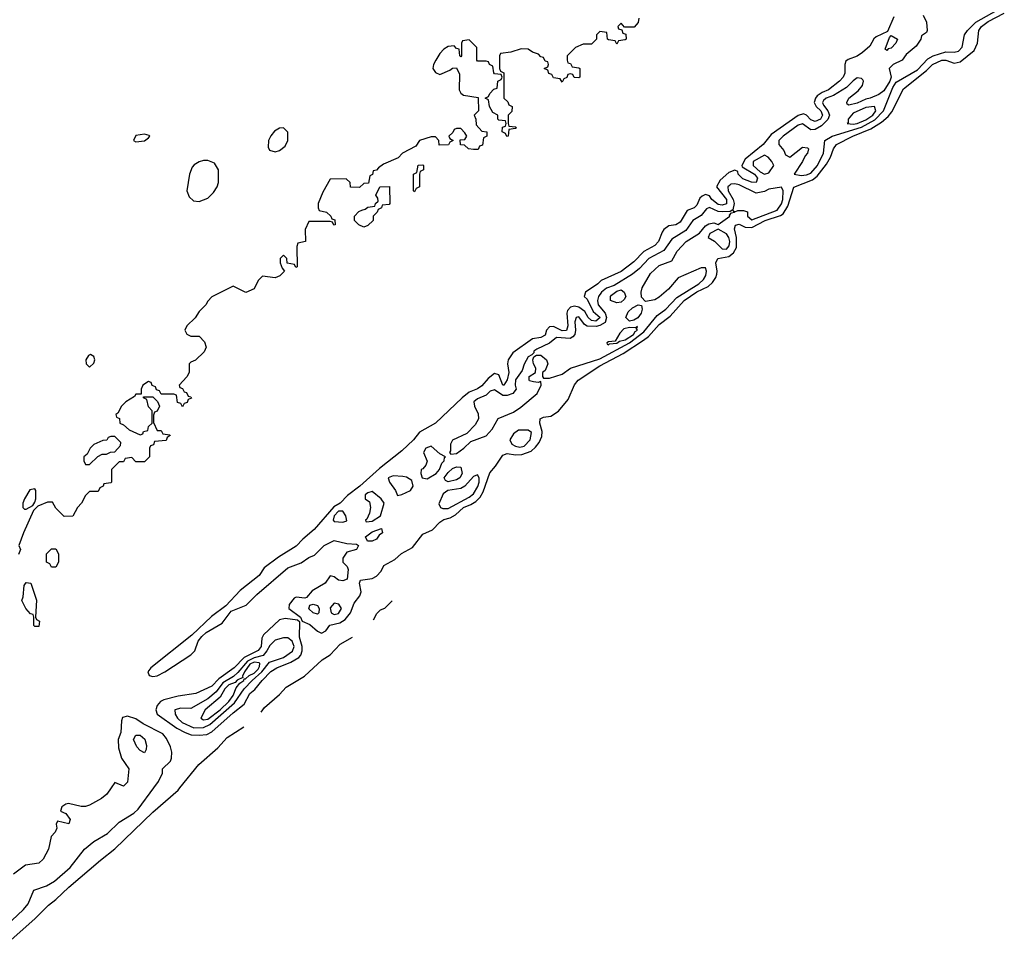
# Model space of a CAD drawing. Header units: inches. Extents: x 2701323 to 2964515, y 494916 to 722124.
# Tile 400 of 656: x 2901259 to 2905927, y 499240 to 503642. Entities that reach past the tile are written whole.
import ezdxf

# ---------------------------------------------------------------- set-up
doc = ezdxf.new("R2010")
doc.units = ezdxf.units.IN
doc.header["$MEASUREMENT"] = 0
doc.layers.add('C9409', color=7, linetype='Continuous')
doc.layers.add('C9500', color=7, linetype='Continuous')

msp = doc.modelspace()

# ---------------------------------------------------------------- linework, layer by layer
at = {"layer": 'C9409', "color": 2}
for points, elevation in [([(2901080.3, 499239.7), (2901277.1, 499422.9), (2901298.9, 499450), (2901325.3, 499514.7), (2901384.9, 499535.1), (2901422.8, 499557.2), (2901497.8, 499622.2), (2901566.6, 499710), (2901610, 499746), (2901675.5, 499784.5), (2901730, 499837.6), (2901799.1, 499880.9), (2901820.4, 499899.6), (2901894.7, 500000)], 6), ([(2901190, 499254.9), (2901330, 499379.3), (2901395.1, 499444.9), (2901430, 499470.6), (2901492.3, 499530), (2901641.7, 499658.3), (2901710, 499710.6), (2901890, 499885.5), (2902009.2, 499990), (2902017.4, 500000)], 2), ([(2901692, 500000), (2901671.3, 499970), (2901646.8, 499950), (2901590, 499918.4), (2901570, 499912), (2901550, 499912), (2901490, 499926.6), (2901476.8, 499923.2), (2901458, 499910), (2901452, 499890), (2901478, 499878), (2901498, 499850), (2901491.3, 499830), (2901438, 499842), (2901431.6, 499828.4), (2901434.8, 499810), (2901427.3, 499790), (2901407.3, 499770), (2901395.5, 499710), (2901370, 499662.7), (2901350, 499642.9), (2901285.5, 499634.5), (2901228.9, 499591.1)], 6)]:
    msp.add_lwpolyline(points, dxfattribs=dict(at, elevation=elevation))
at = {"layer": 'C9500', "color": 2}
for points, elevation in [([(2905403.8, 503656.2), (2905373.7, 503586.3), (2905319.7, 503560.3), (2905309.3, 503550.7), (2905290, 503516.2), (2905254.3, 503485.7), (2905230, 503469.8), (2905186.1, 503453.9), (2905175.3, 503444.7), (2905170.3, 503430), (2905171.2, 503388.8), (2905163.1, 503370), (2905146.4, 503350), (2905093.7, 503310), (2905063.1, 503296.9), (2905039.4, 503280.6), (2905031.5, 503270), (2905026.4, 503250), (2905034.6, 503230), (2905057.1, 503210), (2905064.9, 503190), (2905055, 503170), (2905030, 503158.8), (2905010, 503167.7), (2904990, 503189.7), (2904975.1, 503195.1), (2904950, 503187.1), (2904822.3, 503097.7), (2904784.4, 503050), (2904699.1, 502980.9), (2904682.8, 502950), (2904684.5, 502944.5), (2904742.3, 502910), (2904756.2, 502890), (2904750.2, 502869.8), (2904728.6, 502871.4), (2904686.9, 502886.9), (2904666, 502910), (2904663.1, 502923.1), (2904650, 502929.2), (2904621.7, 502918.3), (2904579.2, 502880.8), (2904562, 502850), (2904610.1, 502790.1), (2904610, 502769.8), (2904590, 502762.6), (2904570, 502766), (2904540.5, 502790), (2904530, 502806.6), (2904510, 502813.2), (2904494, 502806), (2904483.7, 502796.3), (2904470, 502762.7), (2904457.3, 502750), (2904422.8, 502737.2), (2904390, 502682.9), (2904370, 502669.7), (2904335.8, 502664.2), (2904313.1, 502646.9), (2904304.8, 502635.2), (2904288.2, 502590), (2904270, 502571.8), (2904217.5, 502542.5), (2904170, 502494.7), (2904110, 502448.5), (2904015.1, 502404.9), (2904000.5, 502390), (2903941, 502350), (2903934.8, 502330), (2903950, 502317.3), (2903978.4, 502258.4), (2904010.2, 502230), (2903999.7, 502220.3), (2903990, 502212.8), (2903970, 502215.4), (2903954.3, 502230), (2903938, 502258), (2903910, 502279.7), (2903890, 502284.7), (2903870, 502279.5), (2903856.5, 502263.5), (2903853.1, 502250), (2903857.6, 502190), (2903852, 502168), (2903830, 502166.6), (2903790, 502187.3), (2903770, 502186), (2903756.3, 502170), (2903750, 502146), (2903730, 502135.1), (2903690, 502129.7), (2903597.3, 502062.7), (2903574.8, 502030), (2903571, 502010), (2903578, 501970), (2903570, 501935.3), (2903554, 501910), (2903549.6, 501910), (2903530, 501958), (2903510, 501964), (2903479.5, 501940.5), (2903450, 501907), (2903430, 501892.7), (2903390, 501876.2), (2903356.3, 501850), (2903230.7, 501730), (2903153.8, 501686.2), (2903125.5, 501650), (2903070, 501598.7), (2902965.1, 501514.9), (2902872, 501430), (2902813.1, 501386.9), (2902778.7, 501350), (2902747.4, 501332.6), (2902655, 501225), (2902600.3, 501179.7), (2902570, 501146.3), (2902486.4, 501093.6), (2902417.2, 501042.8), (2902393.4, 501006.6), (2902303.9, 500936.1), (2902236, 500864), (2902167.4, 500812.6), (2902075.1, 500724.9), (2901880.4, 500570), (2901865.5, 500550), (2901872.8, 500532.8), (2901890, 500527.9), (2901910, 500531.9), (2901947.3, 500550), (2902070, 500630.4), (2902089.6, 500650), (2902104.7, 500695.3), (2902121.8, 500718.2), (2902142.9, 500737.1), (2902218.2, 500781.8), (2902261.8, 500838.2), (2902333, 500867), (2902383.2, 500916.8), (2902530, 501043.7), (2902592.9, 501067.1), (2902630, 501092.2), (2902656.2, 501103.8), (2902702, 501150), (2902750, 501173), (2902810, 501158), (2902856.3, 501156.3), (2902864.7, 501150), (2902856, 501130), (2902810, 501117.2), (2902791.3, 501090), (2902791.3, 501070), (2902811.3, 501050), (2902815.3, 501035.3), (2902811, 500990), (2902790, 500981.2), (2902770, 500985.2), (2902750, 501001.2), (2902730, 501005.2), (2902707.7, 500970), (2902644.9, 500935.1), (2902618, 500902), (2902610, 500899.3), (2902570, 500904.5), (2902560.7, 500899.3), (2902535.5, 500870), (2902534.8, 500850), (2902590.3, 500810.3), (2902598, 500790), (2902634.9, 500774.9), (2902670, 500742.8), (2902690, 500733.4), (2902710, 500744.9), (2902728.5, 500771.5), (2902776.8, 500783.2), (2902802.2, 500797.8), (2902827.2, 500830), (2902844.1, 500875.9), (2902872, 500910), (2902878.4, 500930), (2902869, 500970), (2902874.6, 500985.4), (2902930, 500992.4), (2902950, 501004.4), (2902971.9, 501028.1), (2902985.1, 501054.9), (2903037.6, 501082.4), (2903069, 501111), (2903120.6, 501139.4), (2903170, 501203), (2903215.8, 501224.2), (2903250, 501260.4), (2903270, 501272.4), (2903299.7, 501280.3), (2903325.7, 501294.3), (2903362.9, 501330), (2903397, 501343), (2903421.8, 501358.2), (2903441.4, 501378.6), (2903456.3, 501403.7), (2903487, 501493), (2903515.2, 501524.8), (2903550, 501578), (2903570, 501586), (2903610, 501578.8), (2903639.7, 501580.3), (2903684.2, 501595.8), (2903704.7, 501615.3), (2903722.4, 501637.6), (2903733.6, 501666.4), (2903736.3, 501690), (2903724.7, 501730), (2903726, 501750), (2903742.3, 501757.7), (2903777.2, 501762.8), (2903813.3, 501786.7), (2903859.2, 501840.8), (2903888.7, 501911.3), (2903907.3, 501932.7), (2904010, 502000.8), (2904120.5, 502059.5), (2904216.8, 502123.2), (2904239.6, 502140.4), (2904290, 502196.4), (2904343.1, 502236.9), (2904409.7, 502310), (2904470, 502351.9), (2904523.1, 502376.9), (2904543.7, 502396.3), (2904559.5, 502420.5), (2904564.1, 502435.9), (2904566.2, 502450), (2904559.7, 502490), (2904569.3, 502510), (2904621.1, 502518.9), (2904643.7, 502536.3), (2904657.2, 502562.8), (2904658, 502610), (2904648.3, 502650), (2904652.5, 502667.5), (2904670, 502672.7), (2904697.8, 502657.8), (2904730, 502656.9), (2904794, 502690), (2904866.7, 502713.3), (2904879, 502721), (2904901.4, 502758.6), (2904930, 502847.3), (2905017.1, 502882.9), (2905040.2, 502899.8), (2905083.6, 502956.4), (2905103.1, 502990), (2905118, 503030), (2905132.3, 503050), (2905209.6, 503090), (2905295.1, 503124.9), (2905344.4, 503155.6), (2905377.1, 503182.9), (2905394.5, 503205.5), (2905450, 503314), (2905558.8, 503401.2), (2905586.3, 503430), (2905630.2, 503450.2), (2905650.2, 503450.2), (2905690, 503436), (2905717.6, 503442.4), (2905784.2, 503495.8), (2905800.5, 503530), (2905806.3, 503590), (2905818.7, 503610), (2905850, 503632.9), (2905927.2, 503672.8)], 6), ([(2905542.9, 503662.9), (2905557.8, 503630), (2905561, 503590), (2905558, 503582), (2905534.8, 503565.2), (2905530.7, 503550), (2905510, 503516.2), (2905462.5, 503477.5), (2905442.8, 503450), (2905401, 503430), (2905380.7, 503410), (2905390.7, 503369.3), (2905384.9, 503350), (2905355.3, 503304.7), (2905332.6, 503287.4), (2905290.8, 503270), (2905270, 503265.3), (2905230, 503246.8), (2905190, 503237.2), (2905182, 503242), (2905180.9, 503250), (2905189.7, 503270.3), (2905234.5, 503305.5), (2905255.1, 503330), (2905259.3, 503350), (2905256.2, 503356.2), (2905250, 503364), (2905230, 503366), (2905210, 503352), (2905179.6, 503320.4), (2905116.7, 503283.3), (2905082, 503270), (2905070, 503258.9), (2905065.4, 503250), (2905070, 503237.1), (2905090.3, 503210), (2905098.6, 503190), (2905090.7, 503169.3), (2905060.4, 503139.6), (2905030, 503121.5), (2905010, 503119.6), (2904970, 503148.1), (2904950, 503141.5), (2904878.8, 503090), (2904858.3, 503070), (2904858.8, 503050), (2904881.7, 503021.7), (2904890, 503001), (2904910, 502990.5), (2904970, 503038), (2904994.8, 503034.8), (2904998, 503030), (2904994.8, 503010), (2904982.8, 502997.2), (2904970.3, 502970), (2904931.3, 502910), (2904963.4, 502903.4), (2904990, 502906.2), (2905010, 502914), (2905041.1, 502950), (2905069.7, 503010), (2905076.2, 503070), (2905110.7, 503089.3), (2905250, 503133), (2905313.5, 503166.5), (2905354.8, 503210), (2905398.7, 503321.3), (2905414.9, 503345.1), (2905515.6, 503404.4), (2905564.2, 503455.8), (2905589.9, 503470.1), (2905650, 503490.2), (2905690, 503488.8), (2905710, 503493), (2905728, 503512), (2905738.3, 503570), (2905752.1, 503590), (2905792.1, 503630), (2905918.2, 503701.8)], 10), ([(2904194, 503650), (2904191.6, 503628.4), (2904172.7, 503607.3), (2904126, 503606), (2904110, 503626), (2904094, 503610), (2904098, 503598), (2904114, 503594), (2904118, 503578), (2904132.7, 503572.7), (2904134, 503550), (2904130, 503546), (2904098, 503542), (2904090, 503526), (2904082, 503542), (2904050, 503546), (2904046, 503550), (2904042, 503582), (2904010, 503586), (2903994, 503570), (2903994, 503550), (2903970, 503526), (2903930, 503526), (2903894, 503510), (2903854, 503470), (2903854, 503450), (2903858, 503438), (2903870, 503434), (2903878, 503418), (2903910, 503414), (2903914, 503410), (2903914, 503370), (2903910, 503366), (2903887.3, 503367.3), (2903882, 503382), (2903870, 503386), (2903858, 503382), (2903852.7, 503367.3), (2903838, 503362), (2903830, 503346), (2903822, 503362), (2903790, 503366), (2903782, 503382), (2903767.3, 503387.3), (2903762, 503402), (2903746, 503410), (2903762, 503418), (2903766, 503430), (2903762, 503442), (2903750, 503446), (2903742, 503462), (2903730, 503466), (2903719, 503479), (2903690, 503488.7), (2903670, 503502), (2903636.9, 503503.1), (2903587.3, 503487.3), (2903538, 503482), (2903534, 503470), (2903534, 503410), (2903538, 503398), (2903554, 503390), (2903554, 503270), (2903572.7, 503252.7), (2903578, 503238), (2903594, 503230), (2903592.7, 503207.3), (2903574, 503190), (2903574, 503150), (2903578, 503138), (2903610, 503134), (2903614, 503130), (2903610, 503126), (2903578, 503122), (2903574, 503090), (2903568, 503088), (2903562, 503102), (2903546, 503110), (2903547.3, 503132.7), (2903562, 503138), (2903566, 503150), (2903562, 503162), (2903530, 503166), (2903526, 503170), (2903526, 503190), (2903502, 503202), (2903486, 503230), (2903482, 503262), (2903466, 503270), (2903482, 503278), (2903487.3, 503292.7), (2903507.3, 503312.7), (2903522, 503318), (2903526, 503350), (2903542, 503358), (2903546, 503370), (2903542, 503382), (2903510, 503386), (2903506, 503390), (2903502, 503422), (2903486, 503430), (2903482, 503442), (2903470, 503446), (2903430, 503446), (2903426, 503450), (2903426, 503510), (2903390, 503546), (2903358, 503542), (2903354, 503530), (2903354, 503470), (2903350, 503466), (2903346, 503470), (2903342, 503502), (2903330, 503506), (2903318, 503518), (2903290, 503515.3), (2903270, 503502), (2903250, 503482), (2903231, 503450), (2903221, 503430), (2903218, 503410), (2903230, 503392), (2903250, 503382), (2903298, 503402), (2903310, 503412), (2903330, 503414), (2903343.6, 503383.6), (2903342, 503310), (2903350, 503294), (2903363.6, 503283.6), (2903432.7, 503272.7), (2903434, 503210), (2903414, 503190), (2903422, 503170), (2903423.6, 503143.6), (2903450, 503114), (2903474, 503110), (2903474, 503090), (2903458, 503082), (2903452.7, 503047.3), (2903438, 503042), (2903432.7, 503027.3), (2903410, 503026), (2903386, 503030), (2903367.3, 503047.3), (2903348.4, 503048.4), (2903347.3, 503072.7), (2903370, 503074), (2903378, 503090), (2903370, 503106), (2903350, 503126), (2903330, 503126), (2903318, 503122), (2903312.7, 503107.3), (2903294, 503090), (2903298, 503078), (2903314, 503070), (2903298, 503062), (2903291.6, 503048.4), (2903247.3, 503047.3), (2903246, 503070), (2903230, 503086), (2903210, 503086), (2903154, 503070), (2903136.9, 503043.1), (2903074, 503010), (2903052.7, 502987.3), (2902983.6, 502956.4), (2902959.6, 502940.4), (2902950, 502928), (2902934, 502926), (2902931.6, 502908.4), (2902918, 502902), (2902912.7, 502867.3), (2902890, 502866), (2902870, 502846), (2902827.3, 502847.3), (2902826, 502870), (2902807.3, 502887.3), (2902730, 502886), (2902695.3, 502824.7), (2902674, 502770), (2902674, 502750), (2902678, 502738), (2902714, 502730), (2902734, 502710), (2902738, 502698), (2902752.7, 502692.7), (2902754, 502670), (2902747.3, 502667.3), (2902742, 502682), (2902730, 502686), (2902630, 502686), (2902612.7, 502647.3), (2902614, 502590), (2902578, 502582), (2902572.7, 502567.3), (2902574, 502470), (2902567.3, 502467.3), (2902562, 502482), (2902527.3, 502487.3), (2902526, 502510), (2902510, 502526), (2902494, 502510), (2902494, 502490), (2902503.6, 502463.6), (2902514, 502450), (2902492.7, 502427.3), (2902470, 502418), (2902410, 502426), (2902390, 502406), (2902370, 502366), (2902331.6, 502348.4), (2902270, 502378), (2902170, 502328), (2902150, 502308), (2902141, 502290), (2902110, 502259), (2902090.7, 502229.3), (2902051.3, 502190), (2902042, 502170), (2902051.6, 502151.6), (2902070, 502142), (2902110, 502142), (2902135.3, 502115.3), (2902142, 502090), (2902132.7, 502067.3), (2902092.7, 502027.3), (2902070, 502018), (2902062, 502010), (2902062, 501970), (2902050.9, 501949.1), (2902014, 501910), (2902018, 501898), (2902030, 501894), (2902038, 501878), (2902050, 501874), (2902058, 501858), (2902070, 501854), (2902072.7, 501847.3), (2902058, 501842), (2902052.7, 501827.3), (2902038, 501822), (2902030, 501806), (2902022, 501822), (2902007.3, 501827.3), (2902002, 501862), (2901990, 501866), (2901930, 501866), (2901922, 501882), (2901907.3, 501887.3), (2901902, 501902), (2901887.3, 501907.3), (2901882, 501922), (2901870, 501926), (2901842, 501910), (2901834, 501890), (2901834, 501866), (2901810, 501866), (2901803.6, 501856.4), (2901762, 501830), (2901742, 501810), (2901723.6, 501776.4), (2901714, 501770), (2901718, 501758), (2901731.6, 501751.6), (2901734, 501730), (2901750, 501722), (2901776.9, 501696.9), (2901830, 501674), (2901842, 501678), (2901846, 501690), (2901866, 501694), (2901870, 501714), (2901886, 501730), (2901887.3, 501787.3), (2901870, 501806), (2901862, 501842), (2901846, 501850), (2901846, 501854), (2901890, 501854), (2901912.7, 501832.7), (2901922, 501810), (2901910, 501786), (2901898, 501782), (2901892.7, 501767.3), (2901892.7, 501732.7), (2901910, 501694), (2901930, 501694), (2901938, 501678), (2901970, 501674), (2901972, 501670), (2901958, 501662), (2901952.7, 501647.3), (2901898, 501642), (2901892.7, 501627.3), (2901878, 501622), (2901874, 501610), (2901874, 501570), (2901850, 501546), (2901810, 501546), (2901790, 501566), (2901758, 501562), (2901750, 501546), (2901730, 501546), (2901694, 501510), (2901694, 501450), (2901690, 501446), (2901658, 501442), (2901654, 501430), (2901638, 501422), (2901630, 501406), (2901590, 501406), (2901570, 501386), (2901552, 501350), (2901532, 501330), (2901510, 501288), (2901470, 501286), (2901430, 501326), (2901414.6, 501354.6), (2901390, 501354), (2901344.7, 501335.3), (2901324.7, 501315.3), (2901276, 501210), (2901254, 501150), (2901262, 501130), (2901252.7, 501107.3)], 2), ([(2902936.5, 500797.4), (2902952.5, 500827.5), (2902970, 500844.7), (2902990, 500852), (2903024.9, 500886.7)], 2), ([(2902403.7, 500358.5), (2902418.9, 500381.1), (2902490, 500442.8), (2902522, 500478), (2902609.3, 500530), (2902692.7, 500607.3), (2902730, 500630.6), (2902778, 500682), (2902836.1, 500714.7)], 2), ([(2901894.7, 500000), (2901916.9, 500030), (2901935.1, 500070), (2901936, 500090), (2901973, 500127), (2901978.8, 500141.2), (2901980.4, 500170), (2901974.1, 500194.1), (2901954.9, 500234.9), (2901936.5, 500256.5), (2901844.2, 500304.2), (2901810, 500327.8), (2901770, 500339.6), (2901746.2, 500333.8), (2901741.4, 500318.6), (2901738, 500262), (2901726, 500230), (2901727.3, 500190), (2901741.1, 500141.1), (2901776.3, 500090), (2901770, 500028), (2901750, 500009), (2901710, 500026), (2901692, 500000)], 6), ([(2902017.4, 500000), (2902108.4, 500111.6), (2902197.6, 500190), (2902241.7, 500238.3), (2902321.6, 500290.4)], 2)]:
    msp.add_lwpolyline(points, dxfattribs=dict(at, elevation=elevation))
for points, elevation in [([(2905370, 503495.3), (2905362.7, 503502.7), (2905382.4, 503557.6), (2905390, 503566.8), (2905421, 503550), (2905412.7, 503530), (2905390, 503507), (2905376.8, 503503.2)], 6), ([(2905311.8, 503230), (2905270, 503226.2), (2905210, 503198.7), (2905186.4, 503170), (2905186.8, 503153.2), (2905182, 503150), (2905210, 503147.2), (2905230, 503150.2), (2905270, 503166.8), (2905304.4, 503190), (2905317.6, 503210)], 14), ([(2901850, 503099), (2901810, 503093.2), (2901798, 503070), (2901810, 503062.8), (2901850, 503067.3), (2901870, 503082), (2901875.3, 503090), (2901872.7, 503092.7)], 2), ([(2902510, 503129.3), (2902490, 503127), (2902467.1, 503112.9), (2902448.7, 503091.3), (2902438.4, 503070), (2902437.3, 503037.3), (2902443.4, 503023.4), (2902470, 503016.3), (2902490, 503022), (2902517.4, 503042.6), (2902529.6, 503070), (2902529.5, 503109.5)], 2), ([(2902150, 502975.1), (2902130, 502974.5), (2902110, 502967.6), (2902085.9, 502954.1), (2902076.5, 502943.5), (2902063, 502910), (2902050.8, 502830), (2902061.6, 502801.6), (2902083, 502783), (2902110, 502780.7), (2902130, 502787.3), (2902150, 502796.3), (2902178, 502822), (2902195.1, 502850), (2902200.9, 502870), (2902201.2, 502930), (2902181.5, 502961.5)], 2), ([(2904790, 502999.1), (2904736.5, 502970), (2904736.5, 502950), (2904770, 502920.6), (2904790, 502910.3), (2904810, 502916.4), (2904834, 502950), (2904824.7, 502970), (2904807, 502990)], 10), ([(2903130, 502826), (2903126, 502830), (2903126, 502910), (2903142, 502918), (2903147.3, 502952.7), (2903170, 502954), (2903174, 502950), (2903174, 502930), (2903158, 502922), (2903154, 502910), (2903154, 502850), (2903138, 502842)], 2), ([(2904650, 502863.5), (2904630, 502861.5), (2904623.5, 502856.5), (2904616.9, 502850), (2904617.2, 502830), (2904642, 502790), (2904645.8, 502770), (2904639.9, 502740.1), (2904627.7, 502732.3), (2904590, 502730.6), (2904570, 502732.5), (2904530, 502751.9), (2904514.9, 502745.1), (2904490, 502713.3), (2904450, 502689.4), (2904417.6, 502642.4), (2904350, 502600.9), (2904312.9, 502547.1), (2904242.4, 502510), (2904198, 502462), (2904164.5, 502435.5), (2904077.5, 502382.5), (2904041.6, 502370), (2904017.6, 502350), (2904003.1, 502330), (2903999, 502310), (2904001.2, 502290), (2904034.2, 502250), (2904040.4, 502230), (2904034, 502206), (2904010, 502191.8), (2903992.2, 502187.8), (2903949.1, 502189.1), (2903936.5, 502196.5), (2903910, 502234), (2903897.3, 502230), (2903890.4, 502210), (2903894.6, 502170), (2903890.3, 502150), (2903881.8, 502138.2), (2903869.2, 502130.8), (2903804.1, 502135.9), (2903770, 502108.9), (2903710, 502080.7), (2903696.3, 502070), (2903696.8, 502063.2), (2903686.7, 502053.3), (2903670, 502044), (2903650, 502008.7), (2903640.5, 501979.5), (2903610, 501935.1), (2903607.2, 501910), (2903611.9, 501890), (2903596.4, 501870), (2903570, 501860.3), (2903550, 501861), (2903510, 501886.6), (2903490, 501880.5), (2903470, 501862.4), (2903430, 501844.7), (2903411.9, 501830), (2903415.3, 501810), (2903433.1, 501773.1), (2903434.5, 501750), (2903419, 501721), (2903379, 501681), (2903310, 501649.4), (2903300.9, 501630), (2903301.4, 501598.6), (2903296, 501590), (2903302.5, 501582.5), (2903330, 501585.7), (2903365.1, 501610), (2903397.7, 501642.3), (2903470.8, 501669.2), (2903499.4, 501700.6), (2903528, 501752), (2903599.2, 501780.8), (2903635, 501805), (2903711.6, 501870), (2903731.6, 501910), (2903730, 501926), (2903717.5, 501922.5), (2903694.2, 501925.8), (2903675.3, 501930), (2903674.6, 501934.6), (2903674, 501950), (2903704, 501970), (2903705.2, 501990), (2903695.1, 502010), (2903692.3, 502030), (2903696.5, 502043.5), (2903708.4, 502051.6), (2903730, 502052.2), (2903756.4, 502030), (2903763, 502010), (2903750, 501979), (2903738, 501970), (2903738, 501950), (2903742, 501942), (2903770, 501943.1), (2903830, 501961.3), (2903870, 501990.4), (2904010, 502034.6), (2904150, 502110.1), (2904217.6, 502162.4), (2904281.1, 502238.9), (2904322.7, 502270), (2904375, 502325), (2904479.3, 502390), (2904500.3, 502410), (2904512, 502430), (2904515.4, 502450), (2904510, 502465.2), (2904490, 502466), (2904381.5, 502418.5), (2904334.9, 502365.1), (2904290, 502327.1), (2904270, 502314), (2904225.6, 502305.6), (2904206.8, 502326.8), (2904205.6, 502350), (2904209.8, 502370.2), (2904250, 502439.1), (2904290, 502477.3), (2904350, 502498.8), (2904376.1, 502543.9), (2904418, 502590), (2904481.2, 502630), (2904510, 502664), (2904525.8, 502674.2), (2904550, 502679.1), (2904570, 502671), (2904625.1, 502710), (2904624.5, 502715.5), (2904633.6, 502726.4), (2904648, 502730), (2904642, 502738), (2904650, 502730.7), (2904663.3, 502736.7), (2904690, 502737.4), (2904710, 502730.6), (2904710.3, 502710), (2904730, 502692.9), (2904850, 502739.8), (2904871.4, 502768.6), (2904876.3, 502790), (2904879.2, 502830), (2904870, 502847.3), (2904810, 502838.4), (2904790, 502826.9), (2904750, 502818.9), (2904670, 502858.4)], 10), ([(2902890, 502658), (2902866, 502670), (2902846, 502690), (2902846, 502710), (2902867.3, 502732.7), (2902880.4, 502739.6), (2902896.4, 502743.6), (2902910, 502754), (2902942, 502758), (2902946, 502770), (2902958, 502782), (2902956.4, 502796.4), (2902948, 502810), (2902966, 502850), (2903011.6, 502851.6), (2903014, 502770), (2903010, 502766), (2902978, 502762), (2902974, 502750), (2902958, 502742), (2902954, 502730), (2902934, 502710), (2902934, 502690), (2902910, 502666)], 2), ([(2904570, 502649), (2904530.9, 502629.1), (2904522.8, 502610), (2904552.3, 502592.3), (2904590, 502555.8), (2904610, 502554.6), (2904622.7, 502570), (2904625.1, 502590), (2904620.4, 502610), (2904610, 502627.6)], 10), ([(2904090, 502299.7), (2904059.3, 502310), (2904059.5, 502330), (2904064.6, 502335.4), (2904090, 502355.5), (2904110, 502361.3), (2904125.5, 502350), (2904132.7, 502330), (2904124.6, 502315.4), (2904110, 502303.6)], 10), ([(2904150, 502213), (2904133, 502230), (2904143.1, 502256.9), (2904163.7, 502276.3), (2904191, 502291), (2904207.3, 502287.3), (2904210.4, 502270.4), (2904205.3, 502250), (2904190, 502228), (2904170, 502217.1)], 10), ([(2904187.3, 502187.3), (2904179, 502181), (2904150, 502182), (2904123.6, 502176.4), (2904104.4, 502155.6), (2904082, 502118), (2904050, 502115.1), (2904042.8, 502110), (2904043.5, 502103.5), (2904050, 502101), (2904054.8, 502105.2), (2904090, 502108.3), (2904102.4, 502117.6), (2904130, 502124.8), (2904168.7, 502150), (2904176.8, 502163.2), (2904187.6, 502170), (2904183.1, 502176.9)], 14), ([(2901594, 502054), (2901584.7, 502050), (2901572, 502030), (2901574, 502010), (2901590, 501994), (2901610, 502014), (2901615.3, 502030), (2901610, 502046)], 2), ([(2903623.9, 501696.1), (2903600.7, 501679.3), (2903582, 501650), (2903592, 501630), (2903610, 501619.7), (2903630, 501615), (2903650, 501620.6), (2903678.9, 501650), (2903685.1, 501685.1), (2903670, 501695.4)], 10), ([(2901710, 501666), (2901690, 501666), (2901678, 501662), (2901671.6, 501648.4), (2901652.7, 501647.3), (2901610, 501628), (2901592, 501610), (2901578, 501582), (2901562, 501570), (2901562, 501550), (2901570, 501534), (2901590, 501534), (2901628.4, 501571.6), (2901650, 501582), (2901670, 501582), (2901688.4, 501591.6), (2901710, 501594), (2901736.4, 501623.6), (2901738, 501638)], 2), ([(2903210, 501619.5), (2903184, 501610), (2903173, 501590), (2903190.5, 501549.5), (2903184, 501530), (2903170, 501513.2), (2903162, 501510), (2903161, 501490), (2903166.8, 501470), (2903190, 501464.9), (2903234, 501490), (2903249.6, 501510), (2903260.8, 501539.2), (2903272, 501550), (2903273.2, 501566.8), (2903278, 501570), (2903250, 501583.7)], 10), ([(2903290, 501451.8), (2903277.5, 501457.5), (2903271.8, 501470), (2903290, 501495.8), (2903310, 501514), (2903330, 501523), (2903350, 501521), (2903357.1, 501490), (2903344.9, 501470), (2903330, 501460.5)], 6), ([(2903030, 501479.6), (2903006, 501470), (2903012.4, 501450), (2903040.4, 501410), (2903050, 501386.8), (2903070.6, 501390.6), (2903111.4, 501410), (2903124.7, 501430), (2903118, 501458), (2903093, 501473), (2903076, 501476)], 10), ([(2903430, 501484.5), (2903410, 501476.9), (2903370, 501429.8), (2903350, 501419.8), (2903289.4, 501410.6), (2903266, 501394), (2903246.6, 501346.6), (2903254, 501330), (2903265.1, 501325.1), (2903290, 501324.1), (2903390, 501377.9), (2903410, 501393.8), (2903431, 501429), (2903436.8, 501450), (2903436.4, 501470)], 10), ([(2901330, 501418), (2901307.1, 501412.9), (2901282, 501370), (2901274, 501350), (2901274, 501330), (2901282, 501322), (2901290, 501322), (2901320.4, 501339.6), (2901330, 501354), (2901335.3, 501370), (2901335.3, 501410)], 2), ([(2902930, 501404.5), (2902910, 501399.5), (2902897.3, 501390), (2902896, 501376), (2902896, 501370), (2902916.5, 501356.5), (2902922, 501330), (2902916.9, 501303.1), (2902905.1, 501274.9), (2902898.8, 501270), (2902901.4, 501261.4), (2902930, 501264.9), (2902969.4, 501290), (2902986, 501350), (2902972.7, 501370)], 10), ([(2902770, 501312.2), (2902749.3, 501290), (2902745.3, 501270), (2902750, 501263), (2902790, 501260.3), (2902810, 501266.8), (2902804.7, 501290), (2902790, 501312.1)], 10), ([(2902930, 501169.2), (2902908, 501170), (2902898, 501190), (2902930, 501214.3), (2902974, 501230), (2902979.1, 501210), (2902962.5, 501197.5), (2902950, 501179.3)], 6), ([(2901410, 501046), (2901402, 501062), (2901386, 501070), (2901386, 501110), (2901410, 501134), (2901430, 501134), (2901442, 501110), (2901442, 501070), (2901430, 501046)], 2), ([(2901330, 500766), (2901326, 500770), (2901326, 500810), (2901322, 500822), (2901310, 500826), (2901288, 500850), (2901268.4, 500888.4), (2901274.6, 500905.4), (2901280.4, 500959.6), (2901290, 500974), (2901312, 500970), (2901338, 500890), (2901334, 500810), (2901338, 500798), (2901352, 500790), (2901350, 500766)], 2), ([(2902670, 500823.6), (2902649.7, 500829.7), (2902629.7, 500849.7), (2902634, 500866), (2902649.4, 500870.6), (2902670, 500864.9), (2902678.7, 500850), (2902677.1, 500830)], 6), ([(2902750, 500876), (2902730, 500854), (2902735.5, 500830), (2902750, 500822.3), (2902770, 500826.5), (2902784.5, 500850), (2902771.2, 500871.2)], 10), ([(2902517.3, 500802.7), (2902490, 500797.2), (2902414.4, 500725.6), (2902406, 500710), (2902403.7, 500670), (2902390, 500651.8), (2902322.2, 500617.8), (2902274.9, 500570), (2902202.5, 500517.5), (2902170, 500482.2), (2902093.1, 500446.9), (2902010, 500435.3), (2901942.3, 500417.7), (2901926, 500410), (2901910.4, 500390), (2901904, 500370), (2901910.5, 500350), (2902002.9, 500282.9), (2902042.6, 500262.6), (2902072.1, 500252.1), (2902110, 500250.2), (2902146.5, 500253.5), (2902170, 500266), (2902270, 500356.5), (2902323.5, 500396.5), (2902350, 500447.7), (2902373, 500467), (2902407.8, 500510), (2902450, 500552), (2902477.2, 500570), (2902544.4, 500595.6), (2902581.7, 500618.3), (2902591.2, 500628.8), (2902598.7, 500650), (2902598, 500670), (2902585.9, 500714.1), (2902586.3, 500786.3), (2902576, 500796)], 6), ([(2902530, 500711.6), (2902510, 500711.4), (2902470, 500700.9), (2902444, 500676), (2902430.6, 500649.4), (2902412.3, 500627.7), (2902370, 500617.3), (2902339.5, 500600.5), (2902292.9, 500547.1), (2902271.7, 500528.3), (2902221.9, 500498.1), (2902190, 500455.3), (2902150, 500422), (2902070, 500376.3), (2902022.5, 500377.5), (2901994.8, 500370), (2901995.3, 500350), (2902007.4, 500330), (2902029.6, 500309.6), (2902085, 500285), (2902130, 500286.4), (2902159.5, 500300.5), (2902277.3, 500402.7), (2902323.5, 500470), (2902360.3, 500510), (2902407, 500550), (2902443.3, 500596.7), (2902510, 500618.7), (2902552.2, 500647.8), (2902560.7, 500670), (2902550, 500696.3)], 10), ([(2902370, 500596.6), (2902350, 500586.2), (2902323.9, 500550), (2902314.4, 500530), (2902315.9, 500524.1), (2902290, 500511.6), (2902280.3, 500499.7), (2902250, 500488.1), (2902231.9, 500470), (2902209.1, 500430), (2902137.8, 500370), (2902117.3, 500330), (2902130, 500323.1), (2902150, 500325.6), (2902209.8, 500370), (2902249.7, 500410), (2902270, 500438.4), (2902285.2, 500474.8), (2902302.6, 500497.4), (2902320.7, 500510), (2902322.7, 500517.3), (2902330, 500517), (2902346.5, 500533.5), (2902370, 500544.2), (2902390, 500563.5), (2902396.2, 500576.2), (2902397.6, 500590), (2902393.6, 500593.6)], 14), ([(2901850, 500166), (2901830, 500178), (2901814.6, 500194.6), (2901798, 500230), (2901809.2, 500250.8), (2901830, 500250.8), (2901851.9, 500231.9), (2901859.1, 500200.9), (2901858, 500182)], 6)]:
    msp.add_lwpolyline(points, close=True, dxfattribs=dict(at, elevation=elevation))

doc.saveas('drawing.dxf')
